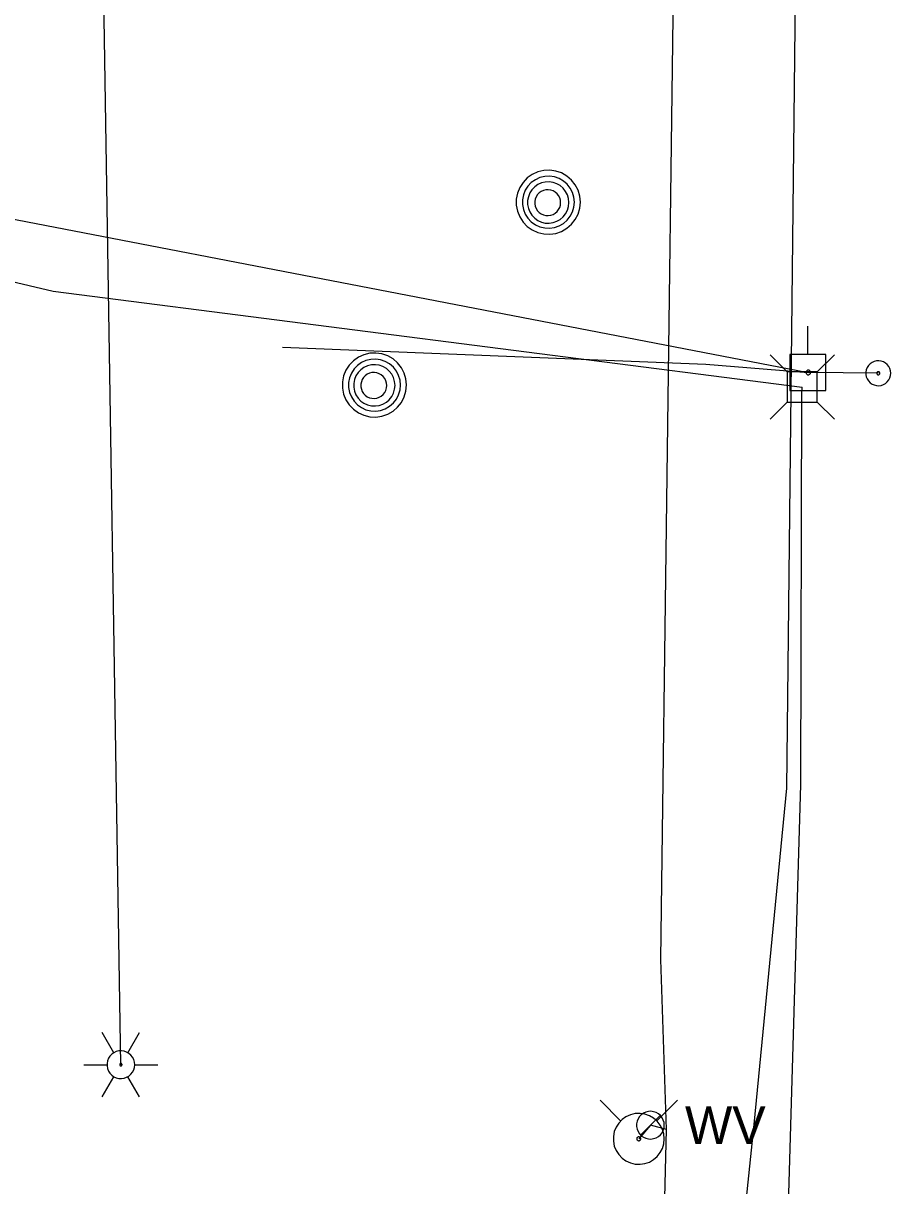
# Model space of a CAD drawing. Extents: x 600849 to 606371, y 330010 to 403088.
# Drawn here: x 602068.8 to 602158, y 363557.4 to 363677 of the extents above; entities that cross this region are included whole.
import ezdxf

# ---------------------------------------------------------------- set-up
doc = ezdxf.new("R2010")
doc.units = 0
for name, color, linetype in [('E_LTG', 7, 'Continuous'), ('E_UTL_AG_Bold', 7, 'Continuous'), ('E_UTL_E_UG', 7, 'Continuous'), ('E_UTL_EGuyWire', 7, 'Continuous'), ('E_UTL_EPowerPole', 7, 'Continuous'), ('E_UTL_FO_UG', 7, 'Continuous'), ('E_UTL_G_UG', 7, 'Continuous'), ('E_UTL_MH', 7, 'Continuous'), ('E_UTL_Overhead', 7, 'Continuous'), ('E_UTL_W', 7, 'Continuous'), ('E_UTL_W_UG', 7, 'Continuous'), ('E_UTL_WHydrant', 7, 'Continuous')]:
    doc.layers.add(name, color=color, linetype=linetype)

msp = doc.modelspace()

# ---------------------------------------------------------------- linework, layer by layer
at = {"layer": 'E_LTG'}
for points in [[(602078.11, 363571.11), (602076.91, 363573.17)], [(602079.53, 363571.11), (602080.73, 363573.17)], [(602080.25, 363569.87), (602080.22, 363570.15), (602080.15, 363570.41), (602080.02, 363570.65), (602079.85, 363570.86), (602079.65, 363571.04), (602079.41, 363571.17), (602079.16, 363571.26), (602078.89, 363571.3), (602078.62, 363571.29), (602078.35, 363571.23), (602078.11, 363571.11), (602077.88, 363570.95), (602077.7, 363570.76), (602077.55, 363570.53), (602077.45, 363570.28), (602077.4, 363570.01), (602077.4, 363569.74), (602077.45, 363569.47), (602077.55, 363569.22), (602077.7, 363568.99), (602077.88, 363568.79), (602078.11, 363568.64), (602078.35, 363568.52), (602078.62, 363568.46), (602078.89, 363568.45), (602079.16, 363568.49), (602079.41, 363568.58), (602079.65, 363568.71), (602079.85, 363568.89), (602080.02, 363569.1), (602080.15, 363569.34), (602080.22, 363569.6), (602080.25, 363569.87)], [(602080.25, 363569.87), (602080.22, 363570.15), (602080.15, 363570.41), (602080.02, 363570.65), (602079.85, 363570.86), (602079.65, 363571.04), (602079.41, 363571.17), (602079.16, 363571.26), (602078.89, 363571.3), (602078.62, 363571.29), (602078.35, 363571.23), (602078.11, 363571.11), (602077.88, 363570.95), (602077.7, 363570.76), (602077.55, 363570.53), (602077.45, 363570.28), (602077.4, 363570.01), (602077.4, 363569.74), (602077.45, 363569.47), (602077.55, 363569.22), (602077.7, 363568.99), (602077.88, 363568.79), (602078.11, 363568.64), (602078.35, 363568.52), (602078.62, 363568.46), (602078.89, 363568.45), (602079.16, 363568.49), (602079.41, 363568.58), (602079.65, 363568.71), (602079.85, 363568.89), (602080.02, 363569.1), (602080.15, 363569.34), (602080.22, 363569.6), (602080.25, 363569.87)], [(602080.25, 363569.87), (602080.22, 363570.15), (602080.15, 363570.41), (602080.02, 363570.65), (602079.85, 363570.86), (602079.65, 363571.04), (602079.41, 363571.17), (602079.16, 363571.26), (602078.89, 363571.3), (602078.62, 363571.29), (602078.35, 363571.23), (602078.11, 363571.11), (602077.88, 363570.95), (602077.7, 363570.76), (602077.55, 363570.53), (602077.45, 363570.28), (602077.4, 363570.01), (602077.4, 363569.74), (602077.45, 363569.47), (602077.55, 363569.22), (602077.7, 363568.99), (602077.88, 363568.79), (602078.11, 363568.64), (602078.35, 363568.52), (602078.62, 363568.46), (602078.89, 363568.45), (602079.16, 363568.49), (602079.41, 363568.58), (602079.65, 363568.71), (602079.85, 363568.89), (602080.02, 363569.1), (602080.15, 363569.34), (602080.22, 363569.6), (602080.25, 363569.87)], [(602075.01, 363569.87), (602077.39, 363569.87)], [(602078.94, 363569.87), (602078.94, 363569.9), (602078.93, 363569.92), (602078.92, 363569.94), (602078.91, 363569.96), (602078.89, 363569.97), (602078.87, 363569.98), (602078.85, 363569.99), (602078.83, 363569.99), (602078.8, 363569.99), (602078.78, 363569.99), (602078.76, 363569.98), (602078.74, 363569.96), (602078.73, 363569.95), (602078.71, 363569.93), (602078.71, 363569.91), (602078.7, 363569.89), (602078.7, 363569.86), (602078.71, 363569.84), (602078.71, 363569.82), (602078.73, 363569.8), (602078.74, 363569.78), (602078.76, 363569.77), (602078.78, 363569.76), (602078.8, 363569.76), (602078.83, 363569.76), (602078.85, 363569.76), (602078.87, 363569.77), (602078.89, 363569.78), (602078.91, 363569.79), (602078.92, 363569.81), (602078.93, 363569.83), (602078.94, 363569.85), (602078.94, 363569.87)], [(602080.25, 363569.87), (602082.63, 363569.87)], [(602076.91, 363566.57), (602078.11, 363568.64)], [(602080.73, 363566.57), (602079.53, 363568.64)]]:
    msp.add_lwpolyline(points, dxfattribs=at)
at = {"layer": 'E_UTL_AG_Bold'}
for points in [[(602147.34, 363641.13), (602145.59, 363642.88)], [(602150.43, 363641.13), (602152.19, 363642.88)], [(602150.43, 363641.13), (602147.34, 363641.13)], [(602147.34, 363641.13), (602147.34, 363638.03)], [(602150.43, 363638.03), (602150.43, 363641.13)], [(602147.34, 363638.03), (602145.59, 363636.28)], [(602147.34, 363638.03), (602150.43, 363638.03)], [(602150.43, 363638.03), (602152.19, 363636.28)]]:
    msp.add_lwpolyline(points, dxfattribs=at)
at = {"layer": 'E_UTL_E_UG'}
for points in [[(602078.82, 363569.87), (602076, 363747.96), (602075.58, 363768.52), (602093.27, 363966.94), (602082.34, 364160.16), (602083.91, 364353.61), (602075.37, 364532.41), (602096.94, 364666.22), (602086.34, 364750.3)], [(602095.43, 363643.69), (602138.98, 363641.92), (602149.5, 363641.08)]]:
    msp.add_lwpolyline(points, dxfattribs=at)
at = {"layer": 'E_UTL_EGuyWire'}
msp.add_line((602156.7, 363641), (602149.5, 363641.08), dxfattribs=at)
for points in [[(602157.98, 363641), (602157.96, 363641.24), (602157.89, 363641.48), (602157.78, 363641.69), (602157.63, 363641.89), (602157.44, 363642.05), (602157.23, 363642.17), (602157, 363642.25), (602156.76, 363642.28), (602156.52, 363642.27), (602156.28, 363642.21), (602156.06, 363642.11), (602155.86, 363641.97), (602155.69, 363641.79), (602155.56, 363641.59), (602155.47, 363641.36), (602155.42, 363641.12), (602155.42, 363640.88), (602155.47, 363640.64), (602155.56, 363640.41), (602155.69, 363640.21), (602155.86, 363640.03), (602156.06, 363639.89), (602156.28, 363639.79), (602156.52, 363639.73), (602156.76, 363639.72), (602157, 363639.75), (602157.23, 363639.83), (602157.44, 363639.96), (602157.63, 363640.12), (602157.78, 363640.31), (602157.89, 363640.52), (602157.96, 363640.76), (602157.98, 363641)], [(602156.86, 363641), (602156.86, 363641.03), (602156.85, 363641.06), (602156.83, 363641.09), (602156.81, 363641.11), (602156.79, 363641.13), (602156.76, 363641.15), (602156.74, 363641.16), (602156.71, 363641.16), (602156.67, 363641.16), (602156.65, 363641.15), (602156.62, 363641.14), (602156.59, 363641.12), (602156.57, 363641.1), (602156.56, 363641.07), (602156.54, 363641.05), (602156.54, 363641.02), (602156.54, 363640.99), (602156.54, 363640.96), (602156.56, 363640.93), (602156.57, 363640.9), (602156.59, 363640.88), (602156.62, 363640.86), (602156.65, 363640.85), (602156.67, 363640.84), (602156.71, 363640.84), (602156.74, 363640.84), (602156.76, 363640.85), (602156.79, 363640.87), (602156.81, 363640.89), (602156.83, 363640.91), (602156.85, 363640.94), (602156.86, 363640.97), (602156.86, 363641)]]:
    msp.add_lwpolyline(points, dxfattribs=at)
at = {"layer": 'E_UTL_EPowerPole'}
for points in [[(602149.47, 363642.92), (602149.47, 363645.83)], [(602151.31, 363642.92), (602147.62, 363642.92)], [(602147.62, 363642.92), (602147.62, 363639.23)], [(602151.31, 363639.23), (602151.31, 363642.92)], [(602149.74, 363641.08), (602149.73, 363641.12), (602149.72, 363641.17), (602149.7, 363641.21), (602149.67, 363641.24), (602149.64, 363641.27), (602149.6, 363641.3), (602149.55, 363641.31), (602149.51, 363641.32), (602149.46, 363641.32), (602149.42, 363641.3), (602149.38, 363641.29), (602149.34, 363641.26), (602149.31, 363641.23), (602149.29, 363641.19), (602149.27, 363641.15), (602149.26, 363641.1), (602149.26, 363641.06), (602149.27, 363641.01), (602149.29, 363640.97), (602149.31, 363640.93), (602149.34, 363640.9), (602149.38, 363640.87), (602149.42, 363640.85), (602149.46, 363640.84), (602149.51, 363640.84), (602149.55, 363640.85), (602149.6, 363640.86), (602149.64, 363640.89), (602149.67, 363640.92), (602149.7, 363640.95), (602149.72, 363640.99), (602149.73, 363641.03), (602149.74, 363641.08)], [(602147.62, 363639.23), (602151.31, 363639.23)]]:
    msp.add_lwpolyline(points, dxfattribs=at)
at = {"layer": 'E_UTL_FO_UG'}
for points in [[(602055.87, 363653.22), (602071.85, 363649.44), (602148.89, 363639.58)], [(602146.35, 363516.85), (602148.73, 363598.68), (602148.85, 363638.87), (602148.89, 363639.58)]]:
    msp.add_lwpolyline(points, dxfattribs=at)
at = {"layer": 'E_UTL_G_UG'}
for points in [[(602147.29, 363598.33), (602151.61, 363993.2)], [(602137.32, 363501.8), (602139.83, 363524.14), (602143.94, 363563.73), (602147.29, 363598.33)]]:
    msp.add_lwpolyline(points, dxfattribs=at)
at = {"layer": 'E_UTL_MH'}
for points in [[(602126.07, 363658.59), (602126.01, 363659.22), (602125.83, 363659.82), (602125.54, 363660.38), (602125.16, 363660.87), (602124.68, 363661.28), (602124.14, 363661.6), (602123.55, 363661.8), (602122.93, 363661.89), (602122.3, 363661.86), (602121.69, 363661.71), (602121.12, 363661.45), (602120.61, 363661.09), (602120.17, 363660.63), (602119.84, 363660.11), (602119.6, 363659.52), (602119.48, 363658.91), (602119.48, 363658.28), (602119.6, 363657.67), (602119.84, 363657.08), (602120.17, 363656.55), (602120.61, 363656.1), (602121.12, 363655.74), (602121.69, 363655.48), (602122.3, 363655.33), (602122.93, 363655.3), (602123.55, 363655.39), (602124.14, 363655.59), (602124.68, 363655.91), (602125.16, 363656.32), (602125.54, 363656.81), (602125.83, 363657.37), (602126.01, 363657.97), (602126.07, 363658.59)], [(602125.45, 363658.59), (602125.4, 363659.1), (602125.26, 363659.59), (602125.03, 363660.04), (602124.71, 363660.44), (602124.33, 363660.77), (602123.89, 363661.03), (602123.41, 363661.19), (602122.9, 363661.26), (602122.4, 363661.24), (602121.9, 363661.12), (602121.44, 363660.91), (602121.02, 363660.61), (602120.67, 363660.25), (602120.4, 363659.82), (602120.21, 363659.34), (602120.11, 363658.84), (602120.11, 363658.34), (602120.21, 363657.84), (602120.4, 363657.36), (602120.67, 363656.94), (602121.02, 363656.57), (602121.44, 363656.27), (602121.9, 363656.06), (602122.4, 363655.94), (602122.9, 363655.92), (602123.41, 363655.99), (602123.89, 363656.16), (602124.33, 363656.41), (602124.71, 363656.74), (602125.03, 363657.14), (602125.26, 363657.6), (602125.4, 363658.08), (602125.45, 363658.59)], [(602124.89, 363658.56), (602124.85, 363658.96), (602124.74, 363659.35), (602124.55, 363659.71), (602124.3, 363660.03), (602124, 363660.3), (602123.65, 363660.5), (602123.26, 363660.63), (602122.86, 363660.69), (602122.46, 363660.67), (602122.06, 363660.57), (602121.7, 363660.41), (602121.37, 363660.17), (602121.09, 363659.88), (602120.87, 363659.54), (602120.72, 363659.16), (602120.64, 363658.76), (602120.64, 363658.36), (602120.72, 363657.96), (602120.87, 363657.59), (602121.09, 363657.25), (602121.37, 363656.95), (602121.7, 363656.72), (602122.06, 363656.55), (602122.46, 363656.45), (602122.86, 363656.44), (602123.26, 363656.49), (602123.65, 363656.63), (602124, 363656.83), (602124.3, 363657.09), (602124.55, 363657.41), (602124.74, 363657.77), (602124.85, 363658.16), (602124.89, 363658.56)], [(602124.03, 363658.55), (602124.01, 363658.8), (602123.94, 363659.04), (602123.82, 363659.27), (602123.67, 363659.47), (602123.48, 363659.63), (602123.26, 363659.76), (602123.02, 363659.84), (602122.77, 363659.88), (602122.51, 363659.86), (602122.27, 363659.81), (602122.04, 363659.7), (602121.83, 363659.55), (602121.66, 363659.37), (602121.52, 363659.16), (602121.42, 363658.92), (602121.38, 363658.67), (602121.38, 363658.42), (602121.42, 363658.17), (602121.52, 363657.94), (602121.66, 363657.72), (602121.83, 363657.54), (602122.04, 363657.39), (602122.27, 363657.29), (602122.51, 363657.23), (602122.77, 363657.22), (602123.02, 363657.25), (602123.26, 363657.33), (602123.48, 363657.46), (602123.67, 363657.63), (602123.82, 363657.83), (602123.94, 363658.05), (602124.01, 363658.29), (602124.03, 363658.55)], [(602108.19, 363639.79), (602108.13, 363640.41), (602107.96, 363641.01), (602107.67, 363641.57), (602107.28, 363642.06), (602106.81, 363642.47), (602106.26, 363642.79), (602105.67, 363642.99), (602105.05, 363643.08), (602104.42, 363643.05), (602103.81, 363642.91), (602103.24, 363642.64), (602102.73, 363642.28), (602102.3, 363641.83), (602101.96, 363641.3), (602101.73, 363640.72), (602101.61, 363640.1), (602101.61, 363639.47), (602101.73, 363638.86), (602101.96, 363638.27), (602102.3, 363637.75), (602102.73, 363637.29), (602103.24, 363636.93), (602103.81, 363636.67), (602104.42, 363636.52), (602105.05, 363636.49), (602105.67, 363636.58), (602106.26, 363636.79), (602106.81, 363637.1), (602107.28, 363637.51), (602107.67, 363638), (602107.96, 363638.56), (602108.13, 363639.16), (602108.19, 363639.79)], [(602107.58, 363639.78), (602107.53, 363640.29), (602107.38, 363640.78), (602107.15, 363641.23), (602106.84, 363641.63), (602106.45, 363641.96), (602106.01, 363642.22), (602105.53, 363642.38), (602105.03, 363642.46), (602104.52, 363642.43), (602104.02, 363642.31), (602103.56, 363642.1), (602103.15, 363641.81), (602102.8, 363641.44), (602102.52, 363641.01), (602102.33, 363640.54), (602102.23, 363640.04), (602102.23, 363639.53), (602102.33, 363639.03), (602102.52, 363638.56), (602102.8, 363638.13), (602103.15, 363637.76), (602103.56, 363637.46), (602104.02, 363637.25), (602104.52, 363637.13), (602105.03, 363637.11), (602105.53, 363637.18), (602106.01, 363637.35), (602106.45, 363637.6), (602106.84, 363637.94), (602107.15, 363638.34), (602107.38, 363638.79), (602107.53, 363639.28), (602107.58, 363639.78)], [(602107.01, 363639.75), (602106.97, 363640.16), (602106.86, 363640.55), (602106.67, 363640.9), (602106.42, 363641.22), (602106.12, 363641.49), (602105.77, 363641.69), (602105.39, 363641.82), (602104.99, 363641.88), (602104.58, 363641.86), (602104.19, 363641.77), (602103.82, 363641.6), (602103.49, 363641.36), (602103.21, 363641.07), (602102.99, 363640.73), (602102.84, 363640.35), (602102.76, 363639.96), (602102.76, 363639.55), (602102.84, 363639.15), (602102.99, 363638.78), (602103.21, 363638.44), (602103.49, 363638.14), (602103.82, 363637.91), (602104.19, 363637.74), (602104.58, 363637.65), (602104.99, 363637.63), (602105.39, 363637.68), (602105.77, 363637.82), (602106.12, 363638.02), (602106.42, 363638.28), (602106.67, 363638.6), (602106.86, 363638.96), (602106.97, 363639.35), (602107.01, 363639.75)], [(602106.16, 363639.74), (602106.13, 363639.99), (602106.06, 363640.23), (602105.95, 363640.46), (602105.79, 363640.66), (602105.6, 363640.82), (602105.38, 363640.95), (602105.14, 363641.03), (602104.89, 363641.07), (602104.64, 363641.06), (602104.39, 363641), (602104.16, 363640.89), (602103.95, 363640.75), (602103.78, 363640.56), (602103.64, 363640.35), (602103.55, 363640.11), (602103.5, 363639.87), (602103.5, 363639.61), (602103.55, 363639.36), (602103.64, 363639.13), (602103.78, 363638.92), (602103.95, 363638.73), (602104.16, 363638.58), (602104.39, 363638.48), (602104.64, 363638.42), (602104.89, 363638.41), (602105.14, 363638.44), (602105.38, 363638.53), (602105.6, 363638.65), (602105.79, 363638.82), (602105.95, 363639.02), (602106.06, 363639.24), (602106.13, 363639.49), (602106.16, 363639.74)]]:
    msp.add_lwpolyline(points, dxfattribs=at)
at = {"layer": 'E_UTL_Overhead'}
msp.add_lwpolyline([(602023.02, 363665.48), (602149.5, 363641.08)], dxfattribs=at)
at = {"layer": 'E_UTL_W'}
for points in [[(602134.69, 363563.65), (602134.67, 363563.92), (602134.59, 363564.18), (602134.47, 363564.42), (602134.3, 363564.64), (602134.09, 363564.81), (602133.86, 363564.95), (602133.6, 363565.04), (602133.33, 363565.08), (602133.06, 363565.06), (602132.8, 363565), (602132.55, 363564.89), (602132.33, 363564.73), (602132.14, 363564.53), (602132, 363564.31), (602131.9, 363564.05), (602131.85, 363563.79), (602131.85, 363563.52), (602131.9, 363563.25), (602132, 363563), (602132.14, 363562.77), (602132.33, 363562.57), (602132.55, 363562.42), (602132.8, 363562.3), (602133.06, 363562.24), (602133.33, 363562.23), (602133.6, 363562.27), (602133.86, 363562.35), (602134.09, 363562.49), (602134.3, 363562.67), (602134.47, 363562.88), (602134.59, 363563.12), (602134.67, 363563.38), (602134.69, 363563.65)], [(602132.26, 363562.64), (602134.27, 363564.66)]]:
    msp.add_lwpolyline(points, dxfattribs=at)
at = {"layer": 'E_UTL_W_UG'}
for points in [[(602134.92, 363563.21), (602134.34, 363580.71), (602136.3, 363730.09)], [(602147.43, 363458.54), (602136.57, 363461.42), (602132.09, 363469.7), (602133.37, 363500.02), (602134.92, 363563.21), (602133.27, 363563.65), (602132.07, 363562.25)]]:
    msp.add_lwpolyline(points, dxfattribs=at)
at = {"layer": 'E_UTL_WHydrant'}
for points in [[(602130.24, 363564.08), (602128.09, 363566.23)], [(602133.91, 363564.08), (602136.05, 363566.23)], [(602134.69, 363562.25), (602134.65, 363562.75), (602134.51, 363563.22), (602134.28, 363563.67), (602133.97, 363564.06), (602133.59, 363564.39), (602133.16, 363564.63), (602132.69, 363564.8), (602132.2, 363564.87), (602131.7, 363564.85), (602131.21, 363564.73), (602130.76, 363564.52), (602130.35, 363564.23), (602130.01, 363563.87), (602129.74, 363563.45), (602129.55, 363562.99), (602129.46, 363562.5), (602129.46, 363562), (602129.55, 363561.51), (602129.74, 363561.05), (602130.01, 363560.63), (602130.35, 363560.27), (602130.76, 363559.98), (602131.21, 363559.77), (602131.7, 363559.65), (602132.2, 363559.63), (602132.69, 363559.7), (602133.16, 363559.86), (602133.59, 363560.11), (602133.97, 363560.44), (602134.28, 363560.83), (602134.51, 363561.27), (602134.65, 363561.75), (602134.69, 363562.25)], [(602132.27, 363562.25), (602132.27, 363562.29), (602132.26, 363562.32), (602132.24, 363562.36), (602132.22, 363562.39), (602132.19, 363562.41), (602132.15, 363562.43), (602132.12, 363562.44), (602132.08, 363562.45), (602132.04, 363562.45), (602132, 363562.44), (602131.97, 363562.42), (602131.94, 363562.4), (602131.91, 363562.37), (602131.89, 363562.34), (602131.88, 363562.31), (602131.87, 363562.27), (602131.87, 363562.23), (602131.88, 363562.19), (602131.89, 363562.16), (602131.91, 363562.13), (602131.94, 363562.1), (602131.97, 363562.08), (602132, 363562.06), (602132.04, 363562.05), (602132.08, 363562.05), (602132.12, 363562.05), (602132.15, 363562.07), (602132.19, 363562.09), (602132.22, 363562.11), (602132.24, 363562.14), (602132.26, 363562.17), (602132.27, 363562.21), (602132.27, 363562.25)]]:
    msp.add_lwpolyline(points, dxfattribs=at)

# ---------------------------------------------------------------- texts
at = {"layer": 'E_UTL_W'}
msp.add_text('WV', height=3.85, dxfattribs=at).set_placement((602136.83, 363561.73))

doc.saveas('drawing.dxf')
